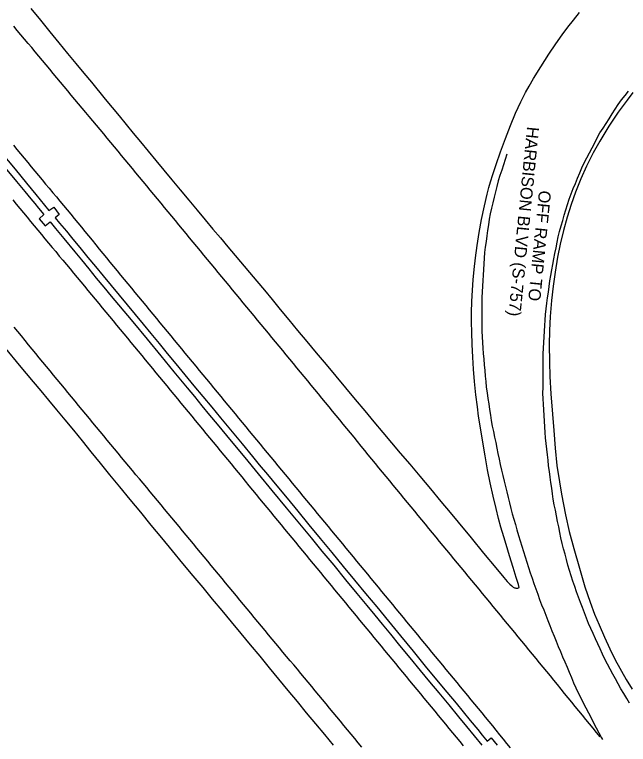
# Model space of a CAD drawing. Extents: x 1948091 to 1975253, y 787267 to 823306.
# Drawn here: x 1953385.7 to 1953658.9, y 816901.6 to 817226.2 of the extents above; entities that cross this region are included whole.
import ezdxf

# ---------------------------------------------------------------- set-up
doc = ezdxf.new("R2010")
doc.units = 0
for name, color, linetype in [('RD_EX_Pavement_Markings', 7, 'Continuous'), ('RD_EX_Road', 7, 'Continuous'), ('RD_TX_RoadID', 7, 'Continuous')]:
    doc.layers.add(name, color=color, linetype=linetype)

msp = doc.modelspace()

# ---------------------------------------------------------------- linework, layer by layer
at = {"layer": 'RD_EX_Pavement_Markings'}
for points in [[(1953646.36, 816904.98), (1953644.77, 816906.91), (1953643.19, 816908.84), (1953641.61, 816910.78), (1953640.02, 816912.71), (1953638.44, 816914.65), (1953636.86, 816916.58), (1953635.27, 816918.52), (1953633.69, 816920.45), (1953632.1, 816922.38), (1953630.52, 816924.32), (1953628.94, 816926.25), (1953627.35, 816928.19), (1953625.77, 816930.12), (1953624.18, 816932.05), (1953622.59, 816933.98), (1953621.01, 816935.91), (1953619.42, 816937.85), (1953617.83, 816939.78), (1953616.24, 816941.71), (1953614.66, 816943.64), (1953613.07, 816945.57), (1953611.48, 816947.5), (1953609.89, 816949.43), (1953608.31, 816951.36), (1953606.72, 816953.3), (1953605.13, 816955.23), (1953603.54, 816957.16), (1953601.96, 816959.09), (1953600.37, 816961.02), (1953598.78, 816962.95), (1953597.19, 816964.88), (1953595.61, 816966.81), (1953594.02, 816968.74), (1953592.43, 816970.67), (1953590.84, 816972.6), (1953589.24, 816974.53), (1953587.65, 816976.46), (1953586.06, 816978.38), (1953584.47, 816980.31), (1953582.88, 816982.24), (1953581.29, 816984.17), (1953579.69, 816986.09), (1953578.1, 816988.02), (1953576.51, 816989.95), (1953574.92, 816991.88), (1953573.33, 816993.81), (1953571.74, 816995.74), (1953570.16, 816997.67), (1953568.57, 816999.6), (1953566.98, 817001.53), (1953565.39, 817003.46), (1953563.8, 817005.39), (1953562.21, 817007.32), (1953560.62, 817009.25), (1953559.03, 817011.18), (1953557.44, 817013.11), (1953555.85, 817015.04), (1953554.26, 817016.97), (1953552.67, 817018.9), (1953551.08, 817020.83), (1953549.49, 817022.76), (1953547.9, 817024.68), (1953546.31, 817026.62), (1953544.73, 817028.55), (1953543.14, 817030.48), (1953541.55, 817032.41), (1953539.97, 817034.34), (1953538.38, 817036.28), (1953536.79, 817038.21), (1953535.21, 817040.14), (1953533.62, 817042.07), (1953532.03, 817044), (1953530.45, 817045.94), (1953528.86, 817047.87), (1953527.27, 817049.8), (1953525.69, 817051.73), (1953524.1, 817053.66), (1953522.51, 817055.6), (1953520.93, 817057.53), (1953519.34, 817059.46), (1953517.75, 817061.39), (1953516.17, 817063.32), (1953514.58, 817065.26), (1953513, 817067.19), (1953511.41, 817069.12), (1953509.82, 817071.05), (1953508.23, 817072.98), (1953506.64, 817074.91), (1953505.05, 817076.84), (1953503.45, 817078.76), (1953501.86, 817080.69), (1953500.27, 817082.62), (1953498.68, 817084.55), (1953497.09, 817086.47), (1953495.49, 817088.4), (1953493.9, 817090.33), (1953492.31, 817092.25), (1953490.72, 817094.18), (1953489.12, 817096.11), (1953487.53, 817098.04), (1953485.94, 817099.96), (1953484.35, 817101.89), (1953482.76, 817103.82), (1953481.16, 817105.75), (1953479.57, 817107.67), (1953477.98, 817109.6), (1953476.39, 817111.53), (1953474.8, 817113.46), (1953473.2, 817115.38), (1953471.61, 817117.31), (1953470.02, 817119.24), (1953468.43, 817121.17), (1953466.83, 817123.09), (1953465.24, 817125.02), (1953463.64, 817126.94), (1953462.05, 817128.87), (1953460.45, 817130.79), (1953458.86, 817132.72), (1953457.27, 817134.64), (1953455.67, 817136.57), (1953454.08, 817138.49), (1953452.48, 817140.42), (1953450.89, 817142.34), (1953449.29, 817144.27), (1953447.7, 817146.19), (1953446.1, 817148.12), (1953444.51, 817150.05), (1953442.91, 817151.97), (1953441.32, 817153.9), (1953439.72, 817155.82), (1953438.13, 817157.75), (1953436.53, 817159.67), (1953434.94, 817161.6), (1953433.34, 817163.52), (1953431.75, 817165.45), (1953430.16, 817167.37), (1953428.56, 817169.3), (1953426.97, 817171.22), (1953425.37, 817173.15), (1953423.78, 817175.07), (1953422.17, 817176.99), (1953420.57, 817178.91), (1953418.97, 817180.83), (1953417.36, 817182.75), (1953415.76, 817184.66), (1953414.16, 817186.58), (1953412.56, 817188.5), (1953410.95, 817190.42), (1953409.35, 817192.34), (1953407.75, 817194.26), (1953406.15, 817196.17), (1953404.54, 817198.09), (1953402.94, 817200.01), (1953401.34, 817201.93), (1953399.73, 817203.85), (1953398.13, 817205.77), (1953396.53, 817207.69), (1953394.93, 817209.6), (1953393.32, 817211.52), (1953391.72, 817213.44), (1953390.12, 817215.36), (1953388.51, 817217.28), (1953386.92, 817219.2), (1953385.33, 817221.13)], [(1953659.45, 816919.94), (1953658.16, 816922.08), (1953656.88, 816924.23), (1953655.59, 816926.37), (1953654.3, 816928.51), (1953653.12, 816930.72), (1953651.96, 816932.93), (1953650.79, 816935.14), (1953649.62, 816937.35), (1953648.45, 816939.56), (1953647.33, 816941.79), (1953646.3, 816944.07), (1953645.26, 816946.35), (1953644.23, 816948.62), (1953643.2, 816950.9), (1953642.17, 816953.18), (1953641.13, 816955.45), (1953640.21, 816957.78), (1953639.32, 816960.11), (1953638.43, 816962.45), (1953637.54, 816964.78), (1953636.66, 816967.12), (1953635.85, 816969.49), (1953635.05, 816971.86), (1953634.24, 816974.22), (1953633.44, 816976.59), (1953632.67, 816978.97), (1953632.02, 816981.38), (1953631.37, 816983.8), (1953630.71, 816986.21), (1953630.06, 816988.62), (1953629.41, 816991.04), (1953628.88, 816993.48), (1953628.39, 816995.93), (1953627.9, 816998.38), (1953627.41, 817000.83), (1953626.92, 817003.28), (1953626.43, 817005.74), (1953625.94, 817008.19), (1953625.47, 817010.64), (1953625.13, 817013.12), (1953624.78, 817015.6), (1953624.44, 817018.07), (1953624.09, 817020.55), (1953623.75, 817023.02), (1953623.41, 817025.5), (1953623.14, 817027.99), (1953622.87, 817030.47), (1953622.61, 817032.96), (1953622.35, 817035.44), (1953622.08, 817037.93), (1953621.85, 817040.42), (1953621.69, 817042.91), (1953621.54, 817045.41), (1953621.38, 817047.9), (1953621.23, 817050.4), (1953621.08, 817052.89), (1953620.92, 817055.39), (1953620.91, 817057.89), (1953620.93, 817060.39), (1953620.95, 817062.89), (1953620.97, 817065.39), (1953620.99, 817067.89), (1953621.01, 817070.39), (1953621.03, 817072.89), (1953621.05, 817075.39), (1953621.19, 817077.88), (1953621.34, 817080.38), (1953621.49, 817082.88), (1953621.64, 817085.37), (1953621.79, 817087.87), (1953621.94, 817090.36), (1953622.1, 817092.86), (1953622.39, 817095.34), (1953622.69, 817097.82), (1953622.99, 817100.3), (1953623.29, 817102.78), (1953623.6, 817105.27), (1953623.9, 817107.75), (1953624.33, 817110.21), (1953624.8, 817112.66), (1953625.28, 817115.12), (1953625.76, 817117.57), (1953626.23, 817120.03), (1953626.71, 817122.48), (1953627.18, 817124.94), (1953627.66, 817127.39), (1953628.33, 817129.8), (1953629.02, 817132.2), (1953629.71, 817134.6), (1953630.4, 817137.01), (1953631.09, 817139.41), (1953631.78, 817141.81), (1953632.51, 817144.2), (1953633.46, 817146.52), (1953634.4, 817148.83), (1953635.35, 817151.14), (1953636.29, 817153.46), (1953637.24, 817155.77), (1953638.19, 817158.09), (1953639.3, 817160.33), (1953640.45, 817162.54), (1953641.61, 817164.76), (1953642.77, 817166.98), (1953643.92, 817169.19), (1953645.08, 817171.41), (1953646.28, 817173.6), (1953647.63, 817175.7), (1953648.98, 817177.81), (1953650.33, 817179.91), (1953651.68, 817182.02), (1953653.03, 817184.12), (1953654.38, 817186.23), (1953655.86, 817188.24), (1953657.43, 817190.19), (1953658.99, 817192.13)], [(1953385.16, 817168.19), (1953386.76, 817166.26), (1953388.36, 817164.34), (1953389.95, 817162.41), (1953391.55, 817160.49), (1953393.15, 817158.57), (1953394.74, 817156.64), (1953396.34, 817154.72), (1953397.93, 817152.8), (1953399.53, 817150.87), (1953401.13, 817148.95), (1953402.72, 817147.02), (1953404.32, 817145.1), (1953405.92, 817143.18), (1953407.51, 817141.25), (1953409.11, 817139.33), (1953410.7, 817137.4), (1953412.29, 817135.47), (1953413.88, 817133.54), (1953415.47, 817131.61), (1953417.05, 817129.68), (1953418.64, 817127.75), (1953420.23, 817125.82), (1953421.81, 817123.88), (1953423.4, 817121.95), (1953424.99, 817120.02), (1953426.58, 817118.09), (1953428.16, 817116.16), (1953429.75, 817114.23), (1953431.34, 817112.3), (1953432.93, 817110.37), (1953434.51, 817108.43), (1953436.1, 817106.5), (1953437.69, 817104.57), (1953439.28, 817102.65), (1953440.87, 817100.72), (1953442.47, 817098.79), (1953444.06, 817096.86), (1953445.65, 817094.93), (1953447.24, 817093.01), (1953448.83, 817091.08), (1953450.42, 817089.15), (1953452.01, 817087.22), (1953453.6, 817085.29), (1953455.2, 817083.37), (1953456.79, 817081.44), (1953458.38, 817079.51), (1953459.97, 817077.58), (1953461.56, 817075.65), (1953463.15, 817073.72), (1953464.74, 817071.8), (1953466.33, 817069.87), (1953467.93, 817067.94), (1953469.52, 817066.01), (1953471.11, 817064.08), (1953472.7, 817062.16), (1953474.29, 817060.23), (1953475.88, 817058.3), (1953477.47, 817056.37), (1953479.06, 817054.44), (1953480.66, 817052.52), (1953482.25, 817050.59), (1953483.84, 817048.66), (1953485.43, 817046.73), (1953487.02, 817044.8), (1953488.61, 817042.87), (1953490.2, 817040.95), (1953491.79, 817039.02), (1953493.39, 817037.09), (1953494.98, 817035.16), (1953496.57, 817033.23), (1953498.16, 817031.31), (1953499.75, 817029.38), (1953501.34, 817027.45), (1953502.93, 817025.52), (1953504.53, 817023.59), (1953506.12, 817021.67), (1953507.71, 817019.74), (1953509.3, 817017.81), (1953510.9, 817015.88), (1953512.49, 817013.96), (1953514.08, 817012.03), (1953515.67, 817010.1), (1953517.27, 817008.18), (1953518.86, 817006.25), (1953520.45, 817004.32), (1953522.04, 817002.4), (1953523.64, 817000.47), (1953525.23, 816998.54), (1953526.82, 816996.62), (1953528.42, 816994.69), (1953530.01, 816992.76), (1953531.6, 816990.83), (1953533.19, 816988.91), (1953534.79, 816986.98), (1953536.38, 816985.05), (1953537.97, 816983.13), (1953539.56, 816981.2), (1953541.15, 816979.27), (1953542.74, 816977.34), (1953544.33, 816975.41), (1953545.92, 816973.48), (1953547.51, 816971.55), (1953549.1, 816969.62), (1953550.69, 816967.69), (1953552.28, 816965.76), (1953553.87, 816963.83), (1953555.45, 816961.9), (1953557.04, 816959.97), (1953558.63, 816958.04), (1953560.22, 816956.11), (1953561.81, 816954.18), (1953563.4, 816952.25), (1953564.99, 816950.32), (1953566.58, 816948.39), (1953568.17, 816946.46), (1953569.76, 816944.53), (1953571.35, 816942.6), (1953572.94, 816940.67), (1953574.53, 816938.75), (1953576.12, 816936.82), (1953577.71, 816934.89), (1953579.3, 816932.96), (1953580.89, 816931.03), (1953582.49, 816929.1), (1953584.08, 816927.18), (1953585.67, 816925.25), (1953587.26, 816923.32), (1953588.85, 816921.39), (1953590.44, 816919.46), (1953592.03, 816917.53), (1953593.62, 816915.6), (1953595.21, 816913.68), (1953596.8, 816911.75), (1953598.39, 816909.81), (1953599.97, 816907.88), (1953601.56, 816905.95), (1953603.14, 816904.01), (1953604.73, 816902.08), (1953606.31, 816900.15)], [(1953604.8, 817164.15), (1953604.04, 817161.76), (1953603.28, 817159.38), (1953602.52, 817157), (1953601.76, 817154.62), (1953601, 817152.24), (1953600.37, 817149.82), (1953599.79, 817147.39), (1953599.2, 817144.96), (1953598.62, 817142.53), (1953598.04, 817140.09), (1953597.45, 817137.66), (1953597.01, 817135.2), (1953596.65, 817132.73), (1953596.28, 817130.26), (1953595.92, 817127.78), (1953595.55, 817125.31), (1953595.19, 817122.84), (1953594.84, 817120.36), (1953594.7, 817117.86), (1953594.56, 817115.37), (1953594.42, 817112.87), (1953594.28, 817110.38), (1953594.14, 817107.88), (1953594, 817105.38), (1953593.85, 817102.89), (1953593.71, 817100.39), (1953593.64, 817097.89), (1953593.66, 817095.39), (1953593.68, 817092.89), (1953593.7, 817090.39), (1953593.73, 817087.89), (1953593.75, 817085.39), (1953593.77, 817082.89), (1953593.92, 817080.4), (1953594.13, 817077.91), (1953594.35, 817075.42), (1953594.56, 817072.93), (1953594.77, 817070.43), (1953594.98, 817067.94), (1953595.19, 817065.45), (1953595.4, 817062.96), (1953595.65, 817060.47), (1953596.02, 817058), (1953596.39, 817055.53), (1953596.76, 817053.06), (1953597.13, 817050.58), (1953597.5, 817048.11), (1953597.87, 817045.64), (1953598.34, 817043.19), (1953598.85, 817040.74), (1953599.35, 817038.29), (1953599.86, 817035.84), (1953600.36, 817033.39), (1953600.87, 817030.94), (1953601.37, 817028.49), (1953601.88, 817026.05), (1953602.38, 817023.6), (1953602.97, 817021.17), (1953603.58, 817018.74), (1953604.18, 817016.32), (1953604.79, 817013.89), (1953605.39, 817011.47), (1953606, 817009.04), (1953606.6, 817006.61), (1953607.21, 817004.19), (1953607.87, 817001.78), (1953608.6, 816999.39), (1953609.32, 816996.99), (1953610.04, 816994.6), (1953610.77, 816992.21), (1953611.49, 816989.82), (1953612.22, 816987.42), (1953612.94, 816985.03), (1953613.67, 816982.64), (1953614.39, 816980.24), (1953615.18, 816977.87), (1953616.03, 816975.52), (1953616.88, 816973.17), (1953617.73, 816970.82), (1953618.57, 816968.47), (1953619.42, 816966.11), (1953620.3, 816963.77), (1953621.22, 816961.45), (1953622.14, 816959.13), (1953623.06, 816956.8), (1953623.98, 816954.48), (1953624.9, 816952.15), (1953625.82, 816949.83), (1953626.76, 816947.51), (1953627.73, 816945.21), (1953628.7, 816942.9), (1953629.66, 816940.6), (1953630.63, 816938.29), (1953631.6, 816935.99), (1953632.56, 816933.68), (1953633.53, 816931.37), (1953634.5, 816929.07), (1953635.48, 816926.77), (1953636.61, 816924.54), (1953637.73, 816922.31), (1953638.86, 816920.07), (1953639.99, 816917.84), (1953641.11, 816915.61), (1953642.28, 816913.4), (1953643.46, 816911.19), (1953644.63, 816908.99), (1953645.81, 816906.78), (1953646.98, 816904.58), (1953647.41, 816903.77)], [(1953384.89, 817143.88), (1953386.48, 817141.96), (1953388.08, 817140.03), (1953389.67, 817138.11), (1953391.27, 817136.18), (1953392.86, 817134.25), (1953394.46, 817132.33), (1953396.05, 817130.4), (1953397.65, 817128.48), (1953399.24, 817126.55), (1953400.84, 817124.63), (1953402.43, 817122.7), (1953404.03, 817120.78), (1953405.62, 817118.85), (1953407.22, 817116.93), (1953408.81, 817115), (1953410.41, 817113.08), (1953412, 817111.15), (1953413.6, 817109.23), (1953415.19, 817107.3), (1953416.79, 817105.38), (1953418.38, 817103.45), (1953419.98, 817101.53), (1953421.57, 817099.6), (1953423.17, 817097.68), (1953424.76, 817095.75), (1953426.36, 817093.83), (1953427.95, 817091.9), (1953429.55, 817089.98), (1953431.14, 817088.05), (1953432.74, 817086.13), (1953434.33, 817084.2), (1953435.92, 817082.27), (1953437.51, 817080.34), (1953439.1, 817078.41), (1953440.69, 817076.49), (1953442.28, 817074.56), (1953443.87, 817072.63), (1953445.46, 817070.7), (1953447.05, 817068.77), (1953448.64, 817066.84), (1953450.23, 817064.91), (1953451.82, 817062.99), (1953453.42, 817061.06), (1953455.01, 817059.13), (1953456.6, 817057.2), (1953458.19, 817055.27), (1953459.78, 817053.34), (1953461.37, 817051.41), (1953462.96, 817049.49), (1953464.55, 817047.56), (1953466.14, 817045.63), (1953467.73, 817043.7), (1953469.32, 817041.77), (1953470.91, 817039.84), (1953472.5, 817037.91), (1953474.1, 817035.99), (1953475.69, 817034.06), (1953477.28, 817032.13), (1953478.87, 817030.2), (1953480.46, 817028.27), (1953482.05, 817026.34), (1953483.64, 817024.41), (1953485.23, 817022.49), (1953486.82, 817020.56), (1953488.41, 817018.63), (1953490, 817016.7), (1953491.59, 817014.77), (1953493.18, 817012.84), (1953494.78, 817010.91), (1953496.37, 817008.98), (1953497.96, 817007.06), (1953499.55, 817005.13), (1953501.14, 817003.2), (1953502.73, 817001.27), (1953504.32, 816999.34), (1953505.91, 816997.41), (1953507.5, 816995.48), (1953509.09, 816993.56), (1953510.68, 816991.63), (1953512.27, 816989.7), (1953513.86, 816987.77), (1953515.45, 816985.84), (1953517.04, 816983.91), (1953518.63, 816981.98), (1953520.22, 816980.05), (1953521.81, 816978.12), (1953523.4, 816976.2), (1953524.99, 816974.27), (1953526.58, 816972.34), (1953528.17, 816970.41), (1953529.76, 816968.48), (1953531.35, 816966.55), (1953532.94, 816964.62), (1953534.53, 816962.69), (1953536.12, 816960.76), (1953537.71, 816958.83), (1953539.3, 816956.9), (1953540.89, 816954.97), (1953542.48, 816953.05), (1953544.07, 816951.12), (1953545.66, 816949.19), (1953547.25, 816947.26), (1953548.84, 816945.33), (1953550.43, 816943.4), (1953552.02, 816941.47), (1953553.61, 816939.54), (1953555.2, 816937.61), (1953556.79, 816935.68), (1953558.38, 816933.75), (1953559.97, 816931.82), (1953561.56, 816929.9), (1953563.15, 816927.97), (1953564.74, 816926.04), (1953566.34, 816924.11), (1953567.93, 816922.18), (1953569.52, 816920.25), (1953571.11, 816918.32), (1953572.7, 816916.39), (1953574.28, 816914.46), (1953575.87, 816912.53), (1953577.47, 816910.61), (1953579.06, 816908.68), (1953580.66, 816906.75), (1953582.25, 816904.83), (1953583.84, 816902.9), (1953585.44, 816900.98)], [(1953540.26, 816900.35), (1953538.67, 816902.28), (1953537.09, 816904.21), (1953535.49, 816906.14), (1953533.9, 816908.06), (1953532.3, 816909.99), (1953530.71, 816911.91), (1953529.11, 816913.84), (1953527.52, 816915.76), (1953525.92, 816917.69), (1953524.33, 816919.61), (1953522.73, 816921.54), (1953521.14, 816923.46), (1953519.54, 816925.39), (1953517.95, 816927.31), (1953516.35, 816929.24), (1953514.76, 816931.16), (1953513.16, 816933.09), (1953511.57, 816935.01), (1953509.97, 816936.94), (1953508.38, 816938.86), (1953506.78, 816940.79), (1953505.18, 816942.71), (1953503.59, 816944.64), (1953501.99, 816946.56), (1953500.4, 816948.49), (1953498.8, 816950.41), (1953497.21, 816952.34), (1953495.61, 816954.26), (1953494.02, 816956.19), (1953492.42, 816958.11), (1953490.82, 816960.04), (1953489.23, 816961.96), (1953487.63, 816963.88), (1953486.04, 816965.81), (1953484.44, 816967.73), (1953482.85, 816969.66), (1953481.25, 816971.58), (1953479.66, 816973.51), (1953478.06, 816975.43), (1953476.46, 816977.36), (1953474.87, 816979.28), (1953473.27, 816981.21), (1953471.68, 816983.13), (1953470.08, 816985.05), (1953468.48, 816986.98), (1953466.89, 816988.9), (1953465.29, 816990.82), (1953463.69, 816992.75), (1953462.09, 816994.67), (1953460.5, 816996.59), (1953458.9, 816998.52), (1953457.3, 817000.44), (1953455.71, 817002.36), (1953454.11, 817004.29), (1953452.51, 817006.21), (1953450.91, 817008.13), (1953449.32, 817010.06), (1953447.72, 817011.98), (1953446.12, 817013.9), (1953444.52, 817015.82), (1953442.93, 817017.75), (1953441.33, 817019.67), (1953439.73, 817021.59), (1953438.13, 817023.52), (1953436.54, 817025.44), (1953434.94, 817027.36), (1953433.35, 817029.29), (1953431.75, 817031.22), (1953430.16, 817033.14), (1953428.57, 817035.07), (1953426.97, 817036.99), (1953425.38, 817038.92), (1953423.78, 817040.85), (1953422.19, 817042.77), (1953420.6, 817044.7), (1953419, 817046.63), (1953417.41, 817048.55), (1953415.82, 817050.48), (1953414.22, 817052.4), (1953412.63, 817054.33), (1953411.04, 817056.26), (1953409.45, 817058.19), (1953407.86, 817060.12), (1953406.27, 817062.05), (1953404.68, 817063.98), (1953403.09, 817065.91), (1953401.5, 817067.84), (1953399.91, 817069.77), (1953398.32, 817071.7), (1953396.73, 817073.62), (1953395.14, 817075.55), (1953393.55, 817077.48), (1953391.96, 817079.41), (1953390.37, 817081.34), (1953388.78, 817083.27), (1953387.19, 817085.2), (1953385.6, 817087.13)]]:
    msp.add_lwpolyline(points, dxfattribs=at)
at = {"layer": 'RD_EX_Road'}
for points in [[(1953392.91, 817228.96), (1953397.25, 817223.67), (1953401.43, 817218.57), (1953405.46, 817213.66), (1953409.34, 817208.94), (1953413.05, 817204.42), (1953416.57, 817200.15), (1953419.9, 817196.12), (1953426.1, 817188.63), (1953432.27, 817181.16), (1953438.55, 817173.53), (1953441.81, 817169.56), (1953445.17, 817165.5), (1953448.62, 817161.32), (1953452.16, 817157.05), (1953455.77, 817152.69), (1953459.45, 817148.26), (1953463.21, 817143.75), (1953466.94, 817139.28), (1953470.55, 817134.97), (1953474.02, 817130.84), (1953477.37, 817126.86), (1953480.64, 817122.99), (1953483.88, 817119.14), (1953490.28, 817111.55), (1953493.52, 817107.69), (1953496.88, 817103.65), (1953500.38, 817099.43), (1953504, 817095.04), (1953507.77, 817090.46), (1953511.69, 817085.72), (1953515.78, 817080.8), (1953520.02, 817075.72), (1953524.34, 817070.54), (1953528.66, 817065.37), (1953532.98, 817060.19), (1953537.3, 817055.01), (1953541.55, 817049.93), (1953545.66, 817045.03), (1953549.63, 817040.32), (1953553.47, 817035.8), (1953557.39, 817031.19), (1953561.59, 817026.23), (1953566.08, 817020.92), (1953570.86, 817015.25), (1953575.51, 817009.72), (1953579.6, 817004.81), (1953583.15, 817000.52), (1953588.89, 816993.47), (1953594.49, 816986.66), (1953599.95, 816980.11), (1953603.47, 816975.92), (1953605.01, 816974.13), (1953606.1, 816972.96), (1953607.01, 816972.1), (1953607.7, 816971.55), (1953607.97, 816971.4), (1953608.22, 816971.29), (1953608.49, 816971.21), (1953608.79, 816971.15), (1953609.11, 816971.11), (1953609.43, 816971.1), (1953609.74, 816971.15), (1953610.03, 816971.24), (1953610.31, 816971.38), (1953609.96, 816972.72), (1953609.01, 816975.91), (1953607.64, 816980.36), (1953606.04, 816985.49), (1953604.48, 816990.49), (1953603.46, 816993.91), (1953602.21, 816998.3), (1953601.17, 817002.1), (1953600.05, 817006.5), (1953598.76, 817012), (1953597.45, 817017.96), (1953596.28, 817023.78), (1953595.16, 817029.94), (1953593.98, 817036.94), (1953592.94, 817043.34), (1953592.26, 817047.68), (1953591.7, 817051.7), (1953591.06, 817057.13), (1953590.45, 817063.04), (1953590.01, 817068.49), (1953589.68, 817073.87), (1953589.44, 817079.56), (1953589.27, 817084.95), (1953589.16, 817089.41), (1953589.15, 817093.72), (1953589.28, 817098.66), (1953589.51, 817103.69), (1953589.83, 817108.26), (1953590.27, 817112.88), (1953590.85, 817118.05), (1953591.59, 817123.57), (1953592.48, 817129.24), (1953593.56, 817135.09), (1953594.85, 817141.16), (1953596.04, 817146.29), (1953596.83, 817149.34), (1953597.58, 817151.8), (1953598.64, 817155.15), (1953600.1, 817159.55), (1953602.04, 817165.13), (1953604.24, 817171.16), (1953606.46, 817176.93), (1953608.74, 817182.35), (1953611.08, 817187.35), (1953613.19, 817191.52), (1953614.75, 817194.46), (1953616.69, 817197.74), (1953619.93, 817202.92), (1953623.56, 817208.57), (1953626.67, 817213.27), (1953629.39, 817217.21), (1953631.9, 817220.59), (1953634.43, 817223.77), (1953637.23, 817227.13)], [(1953660.89, 817191.53), (1953658.34, 817188.2), (1953654.37, 817182.79), (1953650.23, 817176.53), (1953646.18, 817169.91), (1953643.26, 817164.69), (1953640.31, 817158.79), (1953637.77, 817153.24), (1953635.42, 817147.31), (1953633.47, 817141.78), (1953631.66, 817136.19), (1953630.04, 817130.25), (1953628.54, 817124.05), (1953627.44, 817118.39), (1953626.33, 817111.63), (1953625.43, 817105.37), (1953624.71, 817099.05), (1953624.11, 817092.01), (1953623.83, 817085.73), (1953623.68, 817079.3), (1953623.75, 817071.76), (1953624.02, 817065.22), (1953624.44, 817057.48), (1953625.11, 817048.51), (1953625.71, 817041.24), (1953626.31, 817033.31), (1953627.07, 817025.67), (1953628.19, 817018.35), (1953629.12, 817012.92), (1953630.96, 817003.71), (1953632.59, 816996.37), (1953634.62, 816988.69), (1953637.09, 816980.03), (1953639.54, 816971.71), (1953641.84, 816964.9), (1953643.88, 816959.55), (1953645.86, 816954.84), (1953648.25, 816949.37), (1953650.68, 816944.11), (1953653.11, 816939.2), (1953657.99, 816930.53), (1953660.66, 816926.21)], [(1953379.74, 817164.9), (1953385.9, 817157.46), (1953391.03, 817151.22), (1953395.11, 817146.23), (1953399.01, 817141.49), (1953400.95, 817139.15), (1953403.14, 817140.59), (1953405.59, 817137.38), (1953403.76, 817135.85), (1953405.74, 817133.52), (1953408.78, 817129.87), (1953411.06, 817127.06), (1953415.31, 817121.89), (1953418.34, 817118.23), (1953421.7, 817114.16), (1953425.14, 817110.02), (1953428.64, 817105.79), (1953432.21, 817101.48), (1953435.81, 817097.14), (1953439.37, 817092.84), (1953442.91, 817088.56), (1953446.43, 817084.32), (1953450, 817080), (1953453.7, 817075.52), (1953457.55, 817070.87), (1953461.54, 817066.04), (1953465.57, 817061.16), (1953469.56, 817056.34), (1953473.49, 817051.58), (1953477.38, 817046.87), (1953481.02, 817042.46), (1953486.96, 817035.27), (1953491.64, 817029.6), (1953494.63, 817025.99), (1953498.22, 817021.66), (1953502.42, 817016.6), (1953507.01, 817011.07), (1953511.76, 817005.32), (1953516.68, 816999.35), (1953521.77, 816993.16), (1953526.91, 816986.91), (1953531.97, 816980.77), (1953536.97, 816974.72), (1953541.91, 816968.78), (1953546.9, 816962.75), (1953552.09, 816956.47), (1953557.48, 816949.93), (1953563.06, 816943.14), (1953568.51, 816936.49), (1953573.53, 816930.4), (1953578.1, 816924.88), (1953582.23, 816919.91), (1953588.56, 816912.29), (1953591.91, 816908.19), (1953593.89, 816905.74), (1953596.12, 816903.04), (1953597.88, 816904.56), (1953600.46, 816901.31)], [(1953381.53, 817158.04), (1953386.5, 817152.02), (1953390.24, 817147.53), (1953392.92, 817144.32), (1953394.72, 817142.16), (1953396.39, 817140.13), (1953398.7, 817137.3), (1953396.63, 817135.4), (1953399.3, 817132.3), (1953401.48, 817134.04), (1953403.97, 817131.01), (1953407.61, 817126.6), (1953412.49, 817120.69), (1953415.43, 817117.14), (1953418.7, 817113.17), (1953422.1, 817109.05), (1953425.44, 817105.01), (1953428.71, 817101.05), (1953431.93, 817097.17), (1953438.3, 817089.5), (1953444.66, 817081.83), (1953450.82, 817074.38), (1953456.6, 817067.39), (1953462.52, 817060.22), (1953465.73, 817056.32), (1953469.12, 817052.22), (1953472.53, 817048.08), (1953475.83, 817044.08), (1953482.1, 817036.52), (1953488.13, 817029.23), (1953494.15, 817021.95), (1953500.27, 817014.55), (1953506.61, 817006.91), (1953512.6, 816999.68), (1953517.67, 816993.51), (1953522.49, 816987.64), (1953527.74, 816981.28), (1953533.05, 816974.86), (1953538.04, 816968.8), (1953542.45, 816963.44), (1953546.01, 816959.14), (1953549.32, 816955.14), (1953552.99, 816950.67), (1953557.09, 816945.68), (1953561.68, 816940.09), (1953566.28, 816934.51), (1953570.43, 816929.51), (1953574.52, 816924.57), (1953578.98, 816919.16), (1953583.28, 816913.94), (1953586.92, 816909.53), (1953590.25, 816905.49), (1953593.66, 816901.35)], [(1953527.69, 816901.25), (1953523.76, 816905.99), (1953519.76, 816910.83), (1953515.71, 816915.72), (1953511.63, 816920.66), (1953507.5, 816925.66), (1953503.35, 816930.68), (1953499.17, 816935.73), (1953494.97, 816940.8), (1953490.75, 816945.89), (1953486.53, 816950.98), (1953482.3, 816956.07), (1953478.09, 816961.14), (1953473.88, 816966.21), (1953469.61, 816971.35), (1953465.2, 816976.66), (1953460.67, 816982.13), (1953456, 816987.76), (1953451.27, 816993.47), (1953446.55, 816999.18), (1953441.86, 817004.88), (1953437.17, 817010.58), (1953432.59, 817016.17), (1953428.17, 817021.57), (1953423.93, 817026.78), (1953419.87, 817031.79), (1953415.92, 817036.65), (1953412.06, 817041.37), (1953408.26, 817045.95), (1953404.54, 817050.41), (1953400.94, 817054.72), (1953397.48, 817058.86), (1953394.17, 817062.83), (1953387.95, 817070.34), (1953381.87, 817077.67)]]:
    msp.add_lwpolyline(points, dxfattribs=at)

# ---------------------------------------------------------------- texts
at = {"layer": 'RD_TX_RoadID'}
for s, p in [('HARBISON BLVD (S-757)', (1953613.82, 817176.53)), ('OFF RAMP TO ', (1953619.15, 817148.17))]:
    msp.add_text(s, height=5.4, rotation=264.3457, dxfattribs=at).set_placement(p)

doc.saveas('drawing.dxf')
